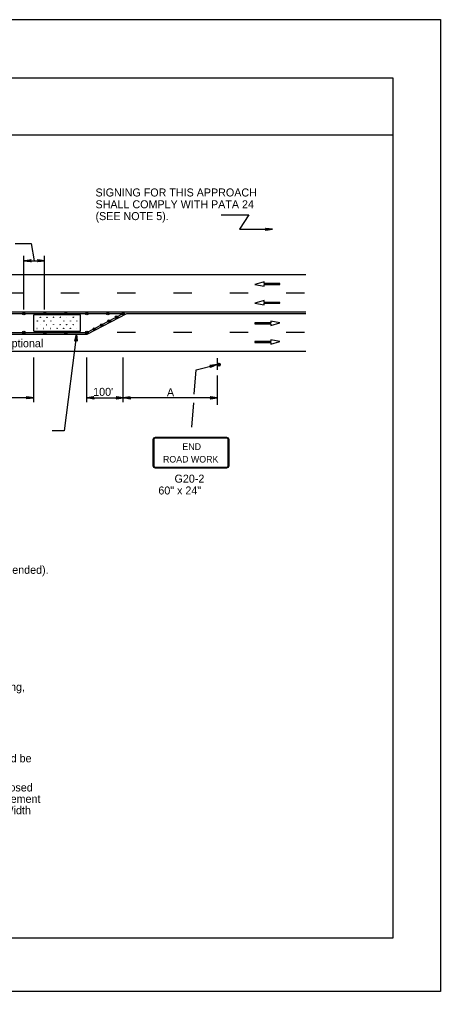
# Model space of a CAD drawing. Extents: x -14145 to -13662, y 30244 to 30661.
# Drawn here: x -13768.21 to -13757.17, y 30316.81 to 30342.31 of the extents above; entities that cross this region are included whole.
import ezdxf

# ---------------------------------------------------------------- set-up
doc = ezdxf.new("R2010")
doc.units = 0
for name, color, linetype in [('1', 7, 'Continuous'), ('10', 7, 'Continuous'), ('2', 7, 'Continuous'), ('61', 7, 'Continuous')]:
    doc.layers.add(name, color=color, linetype=linetype)

msp = doc.modelspace()

# ---------------------------------------------------------------- linework, layer by layer
at = {"layer": '1'}
for p, q in [((-13762.919, 30337.178), (-13762.193, 30337.178)), ((-13762.194, 30337.178), (-13762.445, 30336.805)), ((-13762.445, 30336.805), (-13761.574, 30336.805)), ((-13768.091, 30334.699), (-13768.091, 30336.105)), ((-13767.549, 30334.699), (-13767.549, 30336.105)), ((-13768.09, 30335.977), (-13767.548, 30335.977)), ((-13787.79, 30335.619), (-13760.702, 30335.619)), ((-13761.798, 30335.424), (-13762.039, 30335.357)), ((-13762.039, 30335.357), (-13761.795, 30335.311)), ((-13761.798, 30335.378), (-13761.798, 30335.424)), ((-13761.381, 30335.378), (-13761.798, 30335.378)), ((-13761.795, 30335.311), (-13761.795, 30335.356)), ((-13761.795, 30335.356), (-13761.381, 30335.356)), ((-13761.381, 30335.356), (-13761.381, 30335.378)), ((-13768.122, 30335.127), (-13768.602, 30335.127)), ((-13766.646, 30335.127), (-13767.126, 30335.127)), ((-13765.17, 30335.127), (-13765.65, 30335.127)), ((-13763.694, 30335.127), (-13764.174, 30335.127)), ((-13762.218, 30335.127), (-13762.698, 30335.127)), ((-13760.742, 30335.127), (-13761.222, 30335.127)), ((-13761.798, 30334.932), (-13762.039, 30334.865)), ((-13762.039, 30334.865), (-13761.795, 30334.819)), ((-13761.798, 30334.886), (-13761.798, 30334.932)), ((-13761.381, 30334.886), (-13761.798, 30334.886)), ((-13761.795, 30334.819), (-13761.795, 30334.864)), ((-13761.795, 30334.864), (-13761.381, 30334.864)), ((-13761.381, 30334.864), (-13761.381, 30334.886)), ((-13787.79, 30334.635), (-13760.702, 30334.635)), ((-13772.609, 30334.59), (-13765.489, 30334.59)), ((-13766.606, 30334.555), (-13767.83, 30334.555)), ((-13767.83, 30334.129), (-13767.83, 30334.555)), ((-13766.606, 30334.129), (-13766.606, 30334.555)), ((-13766.444, 30334.098), (-13765.489, 30334.59)), ((-13766.433, 30334.053), (-13765.39, 30334.59)), ((-13765.39, 30334.59), (-13760.702, 30334.59)), ((-13761.625, 30334.348), (-13762.039, 30334.348)), ((-13762.039, 30334.348), (-13762.039, 30334.326)), ((-13762.039, 30334.326), (-13761.623, 30334.326)), ((-13761.381, 30334.347), (-13761.625, 30334.393)), ((-13761.625, 30334.393), (-13761.625, 30334.348)), ((-13761.623, 30334.281), (-13761.381, 30334.347)), ((-13761.623, 30334.326), (-13761.623, 30334.281)), ((-13770.287, 30334.098), (-13766.444, 30334.098)), ((-13770.287, 30334.053), (-13766.433, 30334.053)), ((-13767.831, 30334.13), (-13766.607, 30334.13)), ((-13766.71, 30334.053), (-13767.038, 30331.518)), ((-13765.17, 30334.098), (-13765.65, 30334.098)), ((-13763.694, 30334.098), (-13764.174, 30334.098)), ((-13762.218, 30334.098), (-13762.698, 30334.098)), ((-13760.742, 30334.098), (-13761.222, 30334.098)), ((-13761.625, 30333.856), (-13762.039, 30333.856)), ((-13762.039, 30333.856), (-13762.039, 30333.834)), ((-13762.039, 30333.834), (-13761.623, 30333.834)), ((-13761.381, 30333.855), (-13761.625, 30333.901)), ((-13761.625, 30333.901), (-13761.625, 30333.856)), ((-13761.623, 30333.789), (-13761.381, 30333.855)), ((-13761.623, 30333.834), (-13761.623, 30333.789)), ((-13787.79, 30333.606), (-13760.702, 30333.606)), ((-13767.832, 30332.27), (-13767.832, 30333.443)), ((-13766.443, 30332.271), (-13766.443, 30333.443)), ((-13765.489, 30332.271), (-13765.489, 30333.443)), ((-13763.024, 30333.424), (-13763.024, 30333.112)), ((-13763.024, 30333.424), (-13763.024, 30333.112)), ((-13763.626, 30332.475), (-13763.578, 30333.117)), ((-13763.577, 30333.117), (-13763.03, 30333.257)), ((-13763.025, 30332.967), (-13763.025, 30332.199)), ((-13767.832, 30332.379), (-13770.286, 30332.379)), ((-13766.443, 30332.38), (-13765.489, 30332.38)), ((-13763.024, 30332.38), (-13765.489, 30332.38)), ((-13763.689, 30331.608), (-13763.642, 30332.25)), ((-13767.038, 30331.518), (-13767.354, 30331.518)), ((-13764.71, 30331.289), (-13764.71, 30330.601)), ((-13764.685, 30331.289), (-13764.685, 30330.601)), ((-13762.776, 30331.34), (-13764.649, 30331.34)), ((-13762.776, 30331.34), (-13764.649, 30331.34)), ((-13762.776, 30331.325), (-13764.649, 30331.325)), ((-13762.776, 30331.325), (-13764.649, 30331.325)), ((-13762.74, 30330.601), (-13762.74, 30331.289)), ((-13762.715, 30330.601), (-13762.715, 30331.289)), ((-13764.649, 30330.564), (-13762.776, 30330.564)), ((-13764.649, 30330.549), (-13762.776, 30330.549))]:
    msp.add_line(p, q, dxfattribs=at)
for points in [[(-13761.753, 30336.827), (-13761.745, 30336.813), (-13761.573, 30336.805), (-13761.753, 30336.827), (-13761.758, 30336.834), (-13761.573, 30336.805), (-13761.744, 30336.793), (-13761.752, 30336.783), (-13761.573, 30336.805), (-13761.761, 30336.773), (-13761.752, 30336.783)], [(-13768.324, 30336.433), (-13767.902, 30336.433), (-13767.819, 30335.977)], [(-13767.916, 30335.953), (-13767.922, 30335.965), (-13768.09, 30335.977), (-13767.916, 30335.953), (-13767.904, 30335.947), (-13768.09, 30335.977), (-13767.922, 30335.983), (-13767.916, 30335.995), (-13768.09, 30335.977), (-13767.904, 30336.007), (-13767.916, 30335.995)], [(-13767.728, 30336.001), (-13767.722, 30335.989), (-13767.548, 30335.977), (-13767.728, 30336.001), (-13767.734, 30336.007), (-13767.548, 30335.977), (-13767.722, 30335.971), (-13767.728, 30335.959), (-13767.548, 30335.977), (-13767.734, 30335.947), (-13767.728, 30335.959)], [(-13766.752, 30333.883), (-13766.739, 30333.887), (-13766.709, 30334.053), (-13766.752, 30333.883), (-13766.759, 30333.871), (-13766.709, 30334.053), (-13766.722, 30333.885), (-13766.71, 30333.877), (-13766.709, 30334.053), (-13766.699, 30333.865), (-13766.71, 30333.877)], [(-13763.21, 30333.233), (-13763.198, 30333.221), (-13763.03, 30333.257), (-13763.21, 30333.233), (-13763.216, 30333.239), (-13763.03, 30333.257), (-13763.192, 30333.203), (-13763.198, 30333.191), (-13763.03, 30333.257), (-13763.204, 30333.179), (-13763.198, 30333.191)], [(-13768.012, 30332.409), (-13768.006, 30332.391), (-13767.832, 30332.385), (-13768.012, 30332.409), (-13768.018, 30332.415), (-13767.832, 30332.385), (-13768.006, 30332.379), (-13768.012, 30332.361), (-13767.832, 30332.385), (-13768.018, 30332.355), (-13768.012, 30332.361)], [(-13766.263, 30332.362), (-13766.275, 30332.374), (-13766.443, 30332.38), (-13766.263, 30332.362), (-13766.257, 30332.35), (-13766.443, 30332.38), (-13766.275, 30332.392), (-13766.269, 30332.404), (-13766.443, 30332.38), (-13766.257, 30332.41), (-13766.269, 30332.404)], [(-13765.669, 30332.404), (-13765.657, 30332.386), (-13765.489, 30332.38), (-13765.669, 30332.404), (-13765.675, 30332.41), (-13765.489, 30332.38), (-13765.657, 30332.374), (-13765.663, 30332.356), (-13765.489, 30332.38), (-13765.675, 30332.35), (-13765.663, 30332.356)], [(-13765.309, 30332.362), (-13765.315, 30332.374), (-13765.489, 30332.38), (-13765.309, 30332.362), (-13765.303, 30332.35), (-13765.489, 30332.38), (-13765.315, 30332.392), (-13765.309, 30332.404), (-13765.489, 30332.38), (-13765.303, 30332.41), (-13765.309, 30332.404)], [(-13763.204, 30332.404), (-13763.192, 30332.386), (-13763.024, 30332.38), (-13763.204, 30332.404), (-13763.21, 30332.41), (-13763.024, 30332.38), (-13763.192, 30332.368), (-13763.204, 30332.356), (-13763.024, 30332.38), (-13763.21, 30332.35), (-13763.204, 30332.356)]]:
    msp.add_lwpolyline(points, dxfattribs=at)
for centre, radius in [((-13768.091, 30334.59), 0.0354), ((-13768.094, 30334.587), 0.0143), ((-13767.542, 30334.59), 0.0354), ((-13767.545, 30334.587), 0.0143), ((-13766.993, 30334.59), 0.0354), ((-13766.996, 30334.587), 0.0143), ((-13766.444, 30334.59), 0.0354), ((-13766.447, 30334.587), 0.0143), ((-13765.894, 30334.59), 0.0354), ((-13765.898, 30334.587), 0.0143), ((-13765.489, 30334.59), 0.0354), ((-13765.486, 30334.587), 0.0143), ((-13767.74, 30334.395), 0.00272), ((-13767.666, 30334.297), 0.00272), ((-13767.66, 30334.493), 0.00272), ((-13767.566, 30334.398), 0.00272), ((-13767.494, 30334.297), 0.00272), ((-13767.486, 30334.493), 0.00272), ((-13767.387, 30334.398), 0.00272), ((-13767.317, 30334.298), 0.00272), ((-13767.314, 30334.495), 0.00272), ((-13767.145, 30334.298), 0.00272), ((-13767.139, 30334.495), 0.00272), ((-13767.045, 30334.397), 0.00272), ((-13766.969, 30334.299), 0.00272), ((-13766.968, 30334.497), 0.00272), ((-13766.871, 30334.399), 0.00272), ((-13766.798, 30334.303), 0.00272), ((-13766.797, 30334.495), 0.00272), ((-13766.793, 30334.5), 0.00272), ((-13766.703, 30334.395), 0.00272), ((-13766.622, 30334.496), 0.00272), ((-13766.052, 30334.291), 0.0331), ((-13766.051, 30334.292), 0.012), ((-13765.858, 30334.394), 0.0331), ((-13765.857, 30334.395), 0.012), ((-13765.663, 30334.497), 0.0331), ((-13765.662, 30334.498), 0.012), ((-13768.091, 30334.098), 0.0354), ((-13768.094, 30334.095), 0.0143), ((-13767.746, 30334.2), 0.00272), ((-13767.542, 30334.098), 0.0354), ((-13767.571, 30334.201), 0.00272), ((-13767.545, 30334.095), 0.0143), ((-13767.398, 30334.201), 0.00272), ((-13767.224, 30334.202), 0.00272), ((-13767.05, 30334.204), 0.00272), ((-13766.993, 30334.098), 0.0354), ((-13766.996, 30334.095), 0.0143), ((-13766.878, 30334.206), 0.00272), ((-13766.876, 30334.204), 0.00272), ((-13766.703, 30334.208), 0.00272), ((-13766.444, 30334.098), 0.0354), ((-13766.447, 30334.095), 0.0143), ((-13766.246, 30334.188), 0.0331), ((-13766.245, 30334.189), 0.012), ((-13762.986, 30333.252), 0.0408)]:
    msp.add_circle(centre, radius, dxfattribs=at)
msp.add_arc((-13762.991, 30333.259), 0.0214, 189.521, 184.2501, dxfattribs=at)
for centre, major_axis, ratio, start_param, end_param in [((-13764.65, 30331.287), (0.0609, 0), 0.839899, 1.570796, 3.141593), ((-13764.65, 30331.287), (0, -0.0365), 0.999938, 3.141593, 4.712389), ((-13762.777, 30331.287), (-0.0609, 0), 0.839899, 3.141593, 4.712389), ((-13762.777, 30331.287), (0, 0.0365), 0.999938, 4.712389, 6.283185), ((-13764.65, 30330.6), (0.0609, 0), 0.839899, 3.141593, 4.712389), ((-13764.65, 30330.6), (0, -0.0365), 0.999938, 4.712389, 6.283185), ((-13762.777, 30330.6), (0, 0.0365), 0.999938, 3.141593, 4.712389), ((-13762.777, 30330.6), (-0.0609, 0), 0.839899, 1.570796, 3.141593)]:
    msp.add_ellipse(centre, major_axis=major_axis, ratio=ratio, start_param=start_param, end_param=end_param, dxfattribs=at)
at = {"layer": '10'}
for p, q in [((-13789.874, 30340.777), (-13758.422, 30340.777)), ((-13758.422, 30340.777), (-13758.422, 30318.207)), ((-13789.874, 30339.277), (-13758.422, 30339.277)), ((-13758.422, 30318.207), (-13789.874, 30318.207))]:
    msp.add_line(p, q, dxfattribs=at)
at = {"layer": '61'}
msp.add_lwpolyline([(-13790.174, 30342.307), (-13757.174, 30342.307), (-13757.174, 30316.807), (-13790.174, 30316.807)], close=True, dxfattribs=at)

# ---------------------------------------------------------------- texts
at = {"layer": '1'}
for s, p in [('END', (-13763.938, 30331.015)), ('ROAD WORK', (-13764.447, 30330.684))]:
    msp.add_text(s, height=0.173, dxfattribs=at).set_placement(p)
at = {"layer": '2'}
for s, p in [('SIGNING FOR THIS APPROACH ', (-13766.215, 30337.663)), ('SHALL COMPLY WITH PATA 24', (-13766.215, 30337.353)), ('(SEE NOTE 5).', (-13766.215, 30337.043)), ('Optional', (-13768.631, 30333.708)), ("100'", (-13766.276, 30332.433)), ('A', (-13764.343, 30332.422)), ('G20-2', (-13764.144, 30330.156)), ('60" x 24"', (-13764.568, 30329.846)), ('Speeds 45 MPH and greater (Recommended).', (-13773.251, 30327.765)), ('    queues resulting from the lane closure might extend through a highway-rail grade crossing,', (-13779.662, 30324.693)), ('4.  Where channelizing devices are used instead of pavement markings, the spacing should be  ', (-13779.662, 30322.821)), ('5.  For right lane closures, signing is not required for the opposite approach. Right Lane Closed', (-13779.662, 30322.056)), ('    Signs (W20-5R) shall be used instead of the Left Lane Closed Signs (W20-5L), and Pavement', (-13779.662, 30321.757)), ('    Width Transition - Right Lane Ends Signs (W4-2R) shall be used instead of Pavement Width', (-13779.662, 30321.458))]:
    msp.add_text(s, height=0.21, dxfattribs=at).set_placement(p)

doc.saveas('drawing.dxf')
